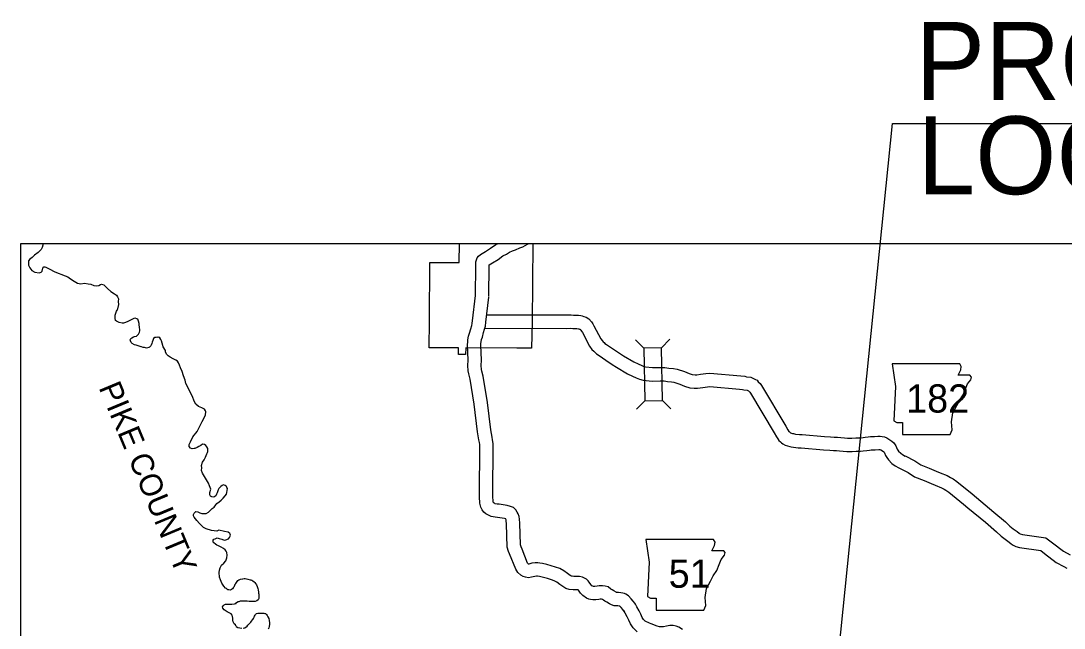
# Model space of a CAD drawing. Extents: x 8749 to 11879, y 13275 to 15339.
# Drawn here: x 8771.2 to 9239.9, y 15065.6 to 15338.5 of the extents above; entities that cross this region are included whole.
import ezdxf

# ---------------------------------------------------------------- set-up
doc = ezdxf.new("R2010")
doc.units = 0
for name, color, linetype in [('Level 10', 7, 'Continuous'), ('Level 2', 7, 'Continuous'), ('Level 20', 7, 'Continuous'), ('Level 21', 7, 'Continuous'), ('Level 6', 7, 'Continuous'), ('R_Draft', 7, 'Continuous')]:
    doc.layers.add(name, color=color, linetype=linetype)

msp = doc.modelspace()

# ---------------------------------------------------------------- linework, layer by layer
at = {"layer": 'Level 10'}
for p, q in [((9047.33, 15076.4), (9047.05, 15076.8)), ((9042.14, 15073.39), (9042.42, 15072.98))]:
    msp.add_line(p, q, dxfattribs=at)
for points in [[(8975.41, 15214.78), (8975.63, 15228.57), (8975.62, 15229.58), (8975.66, 15230.23), (8975.87, 15231.17), (8976.27, 15232), (8976.8, 15232.74), (8977.66, 15233.52), (8979.99, 15234.86), (8982.26, 15236.31), (8984.61, 15237.98), (8985.59, 15238.52)], [(8981.41, 15214.68), (8981.63, 15228.54), (8981.63, 15228.88), (8983.1, 15229.73), (8985.62, 15231.34), (8987.8, 15232.89), (8989.32, 15233.72), (8990.8, 15234.5), (8992.12, 15235.11), (8993.4, 15235.59), (8995.39, 15236.58), (8996.68, 15237.02), (8998.86, 15238.1), (8999.41, 15238.52)], [(8974.17, 15203.77), (8975.43, 15215.06)], [(8980.14, 15203.11), (8981.39, 15214.4)], [(9042.42, 15072.98), (9041.63, 15073.95), (9040.86, 15074.91), (9040.36, 15075.45), (9040.29, 15075.48), (9040.14, 15075.53), (9039.93, 15075.57), (9039.33, 15075.61), (9038.6, 15075.63), (9037.71, 15075.67), (9036.59, 15076.03), (9035.67, 15076.51), (9034.42, 15077.25), (9033.58, 15077.8), (9032.88, 15078.26), (9032.47, 15078.56), (9032.07, 15078.62), (9031.49, 15078.61), (9030.86, 15078.53), (9029.52, 15078.36), (9028.2, 15078.3), (9027.17, 15078.5), (9026.36, 15078.69), (9025.27, 15079.07), (9023.68, 15080.24), (9022.66, 15081.38), (9021.65, 15082.75), (9021.58, 15082.85), (9021.37, 15082.85), (9019.37, 15082.83), (9017.58, 15083.02), (9016.09, 15083.49), (9014.73, 15084.28), (9013.33, 15085.29), (9011.93, 15086.26), (9010.8, 15086.93), (9009.56, 15087.36), (9007.81, 15087.9), (9006.02, 15088.34), (9004.22, 15088.79), (9003.36, 15088.97), (9003.04, 15089.02), (9002.8, 15089.01), (9002.04, 15088.89), (9000.65, 15088.49), (8999.33, 15088.23), (8997.85, 15088.51), (8996.86, 15088.9), (8995.86, 15089.44), (8994.49, 15090.62), (8993.5, 15092.09), (8990.79, 15098.97), (8990.35, 15100.09), (8989.71, 15101.96), (8989.37, 15112.5), (8989.25, 15113.84), (8989.16, 15114.37), (8989.08, 15114.61), (8989.02, 15114.72), (8988.47, 15114.86), (8985.32, 15115.35), (8984.27, 15115.44), (8982.53, 15115.82), (8981.23, 15116.36), (8980.16, 15116.99), (8979.25, 15117.72), (8978.43, 15118.75), (8977.84, 15119.98), (8977.43, 15121.76), (8977.23, 15124.57), (8977.4, 15148.13), (8977.26, 15149.09), (8976.98, 15150.18), (8976.42, 15153.85), (8974.88, 15166.2), (8973.03, 15177.57), (8972.4, 15179.86), (8972.2, 15181.25), (8972.03, 15183.67), (8972.17, 15186.03), (8971.82, 15192.94), (8971.94, 15194.21), (8972.06, 15195.19), (8972.35, 15196.87), (8972.79, 15198.14), (8973.3, 15200.11), (8973.77, 15201.64), (8974, 15202.47), (8974.18, 15203.82)], [(9047.05, 15076.8), (9046.29, 15077.73), (9045.42, 15078.81), (9044.21, 15080.14), (9043.05, 15080.85), (9042.32, 15081.13), (9041.62, 15081.36), (9040.68, 15081.53), (9039.64, 15081.6), (9038.83, 15081.63), (9038.59, 15081.76), (9037.6, 15082.34), (9036.85, 15082.83), (9036.31, 15083.18), (9035.02, 15084.14), (9033.66, 15084.45), (9032.44, 15084.63), (9031.07, 15084.6), (9030.1, 15084.48), (9029, 15084.34), (9028.64, 15084.32), (9028.43, 15084.36), (9028.09, 15084.44), (9027.74, 15084.7), (9027.32, 15085.17), (9026.49, 15086.29), (9026.04, 15086.91), (9025.32, 15087.64), (9024.44, 15088.15), (9023.48, 15088.59), (9022.24, 15088.84), (9021.34, 15088.85), (9019.67, 15088.83), (9018.81, 15088.92), (9018.51, 15089.02), (9018, 15089.31), (9016.8, 15090.19), (9015.17, 15091.31), (9013.34, 15092.4), (9011.43, 15093.06), (9009.42, 15093.68), (9007.46, 15094.17), (9005.54, 15094.65), (9004.41, 15094.88), (9003.41, 15095.03), (9002.25, 15095), (9000.73, 15094.76), (8999.38, 15094.37), (8999.28, 15094.42), (8999.02, 15094.64), (8998.85, 15094.9), (8996.38, 15101.17), (8995.98, 15102.17), (8995.67, 15103.06), (8995.36, 15112.87), (8995.2, 15114.58), (8995.01, 15115.77), (8994.61, 15117.02), (8994.21, 15117.73), (8993.64, 15118.77), (8992.47, 15119.78), (8991.16, 15120.36), (8989.68, 15120.74), (8986.03, 15121.31), (8985.17, 15121.38), (8984.35, 15121.56), (8983.93, 15121.74), (8983.57, 15121.95), (8983.54, 15121.98), (8983.38, 15122.64), (8983.23, 15124.76), (8983.4, 15148.55), (8983.15, 15150.27), (8982.87, 15151.38), (8982.36, 15154.68), (8980.82, 15167.05), (8978.9, 15178.84), (8978.29, 15181.08), (8978.17, 15181.89), (8978.04, 15183.71), (8978.18, 15186), (8977.83, 15192.79), (8977.91, 15193.57), (8978, 15194.31), (8978.18, 15195.35), (8978.54, 15196.41), (8979.08, 15198.48), (8979.53, 15199.95), (8979.9, 15201.28), (8980.13, 15203.05)], [(8980.57, 15206.43), (9016.2, 15206.34), (9018.41, 15206.42), (9019.49, 15206.33), (9020.85, 15206.33), (9021.79, 15206.22), (9022.83, 15206.07), (9023.44, 15205.92), (9024.19, 15205.7), (9025.11, 15205.31), (9026.29, 15204.61), (9027.63, 15203.2), (9028.13, 15202.34), (9028.68, 15201.52), (9031.7, 15195.6), (9032.32, 15194.81), (9032.75, 15194.35), (9033.19, 15193.96), (9033.57, 15193.58), (9034.28, 15193.11), (9037.39, 15191.04), (9040.11, 15189.12), (9041.96, 15187.96), (9046.58, 15185.23), (9048.46, 15184.37), (9050.12, 15183.63), (9051.07, 15183.19), (9051.82, 15182.99), (9055.03, 15182.69), (9058.4, 15182.74), (9060.54, 15182.69), (9062.34, 15182.5), (9064.45, 15182.28), (9066, 15181.95), (9069.36, 15180.89), (9071.39, 15179.99), (9072.82, 15179.55), (9074.11, 15179.47), (9074.88, 15179.42), (9076.56, 15179.69), (9077.77, 15179.89), (9078.99, 15180.04), (9080.66, 15180.21), (9094.59, 15179.01), (9096.47, 15178.84), (9097.25, 15178.6), (9099.16, 15178.37), (9099.66, 15178.14), (9100.05, 15178.02), (9101.29, 15177.42), (9101.94, 15177), (9102.48, 15176.38), (9103.28, 15175.56), (9103.99, 15174.62), (9114.86, 15156.4), (9115.76, 15154.78), (9116.24, 15154.05), (9116.55, 15153.8), (9116.95, 15153.4), (9116.97, 15153.38), (9117.33, 15153.26), (9117.79, 15153.14), (9118.27, 15153.09), (9119.25, 15152.85), (9120.98, 15152.69), (9122.2, 15152.59), (9132.28, 15151.79), (9134.93, 15151.59), (9136.62, 15151.51), (9138.09, 15151.4), (9139.59, 15151.26), (9141.2, 15151.09), (9142.58, 15150.97), (9144.46, 15150.98), (9146.25, 15151.1), (9147.92, 15151.1), (9148.72, 15151.21), (9150.53, 15151.45), (9151.77, 15151.59), (9152.89, 15151.71), (9153.98, 15151.71), (9154.76, 15151.69), (9156.15, 15151.85), (9157.18, 15151.92), (9158.1, 15151.8), (9159.23, 15151.52), (9160.28, 15151.09), (9161.62, 15150.29), (9162.53, 15149.63), (9163.38, 15148.9), (9164.26, 15147.59), (9164.58, 15146.84), (9164.93, 15146.12), (9165.22, 15145.64), (9165.53, 15145.2), (9166.5, 15144.21), (9167.26, 15143.64), (9168.51, 15142.93)], [(8979.77, 15200.43), (9016.3, 15200.34), (9018.28, 15200.41), (9019.24, 15200.33), (9020.51, 15200.33), (9021.02, 15200.27), (9021.66, 15200.18), (9021.84, 15200.13), (9022.17, 15200.04), (9022.41, 15199.94), (9022.51, 15199.88), (9022.81, 15199.56), (9023.06, 15199.14), (9023.5, 15198.47), (9026.62, 15192.36), (9027.76, 15190.91), (9028.57, 15190.04), (9029.08, 15189.59), (9029.74, 15188.93), (9030.95, 15188.12), (9033.99, 15186.09), (9036.78, 15184.12), (9038.84, 15182.83), (9043.8, 15179.9), (9045.99, 15178.9), (9047.64, 15178.16), (9049.05, 15177.52), (9050.77, 15177.07), (9054.79, 15176.68), (9058.38, 15176.74), (9060.15, 15176.7), (9061.71, 15176.53), (9063.52, 15176.34), (9064.48, 15176.14), (9067.23, 15175.27), (9069.27, 15174.36), (9071.72, 15173.6), (9073.75, 15173.48), (9075.18, 15173.4), (9077.53, 15173.77), (9078.64, 15173.96), (9079.66, 15174.08), (9080.7, 15174.19), (9094.06, 15173.03), (9095.33, 15172.92), (9096.03, 15172.71), (9097.55, 15172.52), (9097.79, 15172.45), (9098.07, 15172.31), (9098.71, 15171.65), (9099, 15171.27), (9109.66, 15153.4), (9110.63, 15151.66), (9111.29, 15150.66), (9111.74, 15149.98), (9112.51, 15149.35), (9112.91, 15148.95), (9113.55, 15148.42), (9114.52, 15147.88), (9115.6, 15147.51), (9116.66, 15147.23), (9117.22, 15147.17), (9118.27, 15146.92), (9120.46, 15146.71), (9121.72, 15146.61), (9131.81, 15145.81), (9134.56, 15145.6), (9136.26, 15145.52), (9137.58, 15145.42), (9139, 15145.29), (9140.63, 15145.12), (9142.33, 15144.96), (9144.68, 15144.98), (9146.45, 15145.1), (9148.33, 15145.1), (9149.53, 15145.26), (9151.27, 15145.5), (9152.43, 15145.63), (9153.2, 15145.71), (9153.9, 15145.71), (9155.04, 15145.68), (9156.68, 15145.88), (9156.98, 15145.89), (9157.01, 15145.89), (9157.36, 15145.8), (9157.59, 15145.71), (9158.32, 15145.27), (9158.81, 15144.92), (9158.84, 15144.89), (9158.96, 15144.72), (9159.12, 15144.35), (9159.64, 15143.26), (9160.19, 15142.34), (9160.92, 15141.33), (9162.54, 15139.68), (9163.97, 15138.6), (9165.56, 15137.71)], [(9168.4, 15142.99), (9172.8, 15140.74), (9175.49, 15139.03), (9179.28, 15137.44), (9182.38, 15136.14), (9184.17, 15135.49), (9187.26, 15134.16), (9188.84, 15133.39), (9190.01, 15132.68), (9191.71, 15131.53), (9198.54, 15125.91), (9200.5, 15124.27), (9208.32, 15117.79), (9213.51, 15113.42), (9215.5, 15111.52), (9217.02, 15110.31), (9218.74, 15109.01), (9219.6, 15108.36), (9219.87, 15108.17), (9220.17, 15108.04), (9221.12, 15107.76), (9231.72, 15106.18), (9234.71, 15103.97), (9239.56, 15100.15), (9242.56, 15098.62)], [(9165.67, 15137.65), (9169.82, 15135.52), (9172.71, 15133.69), (9176.95, 15131.91), (9180.2, 15130.55), (9181.96, 15129.91), (9184.75, 15128.71), (9185.96, 15128.12), (9186.78, 15127.62), (9188.12, 15126.72), (9194.7, 15121.3), (9196.65, 15119.66), (9204.48, 15113.18), (9209.5, 15108.95), (9211.55, 15107), (9213.34, 15105.57), (9215.13, 15104.22), (9216.03, 15103.54), (9216.92, 15102.89), (9218.17, 15102.37), (9219.82, 15101.89), (9229.35, 15100.47), (9231.07, 15099.2), (9236.32, 15095.07), (9239.71, 15093.34), (9241.08, 15092.55)], [(9068.37, 15064.96), (9066.74, 15066.03), (9065.64, 15066.49), (9064.29, 15066.82), (9062.69, 15066.76), (9061.2, 15066.49), (9059.86, 15066.29), (9058.96, 15066.21), (9058.15, 15066.18), (9057.07, 15066.5), (9054.3, 15067.55), (9053.64, 15067.81), (9053.03, 15068.1), (9052.26, 15068.49), (9051.7, 15068.83), (9050.91, 15069.55), (9050.37, 15070.47), (9049.66, 15071.93), (9048.93, 15073.39), (9047.99, 15075.26), (9047.33, 15076.4)], [(9048.09, 15064), (9046.21, 15065.72), (9045.08, 15067.62), (9044.27, 15069.28), (9043.57, 15070.71), (9042.71, 15072.4), (9042.14, 15073.39)]]:
    msp.add_lwpolyline(points, dxfattribs=at)
at = {"layer": 'Level 2'}
for points in [[(8781.12, 15238.52), (8781.13, 15237.77), (8780.84, 15236.6), (8780.33, 15235.7), (8778.95, 15234.48), (8777.36, 15233.3), (8776.24, 15232.22), (8775.27, 15231.39), (8774.6, 15230.68), (8774.64, 15228.68), (8775.25, 15227.46), (8776.17, 15226.29), (8777.47, 15225.61), (8779.47, 15225.31), (8780.39, 15225.66), (8780.86, 15226.11), (8780.98, 15226.81), (8781.17, 15227.42), (8781.58, 15227.94), (8782.06, 15228.03), (8782.46, 15227.89), (8783.97, 15227.07), (8786.5, 15225.76), (8791.14, 15223.99), (8792.3, 15223.44), (8793.47, 15222.52), (8795.16, 15221.58), (8796.71, 15220.71), (8798.17, 15220.29), (8799.77, 15220.61), (8801.41, 15220.33), (8802.71, 15220.17), (8804.03, 15219.66), (8805.13, 15219.47), (8806.23, 15219.59), (8806.94, 15220), (8807.44, 15220.24), (8808.44, 15219.93), (8810.18, 15218.29), (8811.58, 15216.97), (8813.25, 15215.91)], [(8813.25, 15215.91), (8814.19, 15215.22), (8814.68, 15214.46), (8815.13, 15213.59), (8814.98, 15212.48), (8815.02, 15211.08)], [(8824.42, 15201.79), (8824.31, 15202.59), (8824.04, 15203.55), (8823.94, 15204.02), (8823.74, 15204.4), (8823.37, 15204.62), (8822.59, 15204.95), (8821.91, 15204.73), (8821.02, 15204.28), (8820.18, 15203.85), (8819.26, 15203.48), (8818.29, 15203.02), (8817.75, 15202.77), (8817.27, 15202.65), (8816.75, 15202.68), (8815.33, 15202.97), (8814.75, 15203.25), (8814.2, 15203.54), (8813.7, 15203.94), (8813.59, 15204.99), (8813.6, 15206.19), (8813.89, 15207.11), (8814.2, 15208.05), (8814.44, 15208.46)], [(8815.02, 15211.08), (8814.44, 15208.46)], [(8856.02, 15129.55), (8855.45, 15130.81), (8854.6, 15132.2), (8853.68, 15133.83), (8852.87, 15135.28), (8852.42, 15136.49), (8852.45, 15137.61), (8852.3, 15138.75), (8852.87, 15140.21), (8853.5, 15141.29), (8854.17, 15142.4), (8854.81, 15144.02), (8855.05, 15144.52), (8855.19, 15145), (8855.28, 15145.76), (8855.21, 15146.32), (8854.83, 15147.15), (8854.34, 15147.73), (8853.78, 15148.08), (8852.76, 15148.23), (8852.02, 15147.73), (8851.17, 15147.32), (8850.43, 15146.84), (8849.37, 15146.31), (8849.11, 15146.28), (8848.12, 15146.16), (8847.43, 15146.53), (8846.81, 15147.22), (8846.78, 15148.12), (8847.47, 15149.42), (8848.47, 15151.65), (8850.37, 15154.04), (8851.51, 15156.05), (8852.71, 15158.55), (8853.58, 15160.12), (8854.2, 15161.46), (8854.29, 15162.76), (8854.19, 15163.24), (8853.68, 15164.09), (8852.5, 15164.56), (8850.97, 15165.25), (8849.86, 15166.26), (8849.05, 15167.61), (8848.31, 15169.76), (8845.32, 15175.56), (8844.97, 15177.01), (8844.31, 15179.03), (8843.72, 15180.94), (8842.98, 15182.61), (8842.49, 15183.86), (8842.08, 15184.9), (8841.6, 15185.59), (8840.79, 15186.1), (8839.57, 15186.65), (8838.26, 15187.44), (8837.34, 15187.97), (8836.59, 15188.68), (8836.14, 15189.72), (8836.18, 15190.45), (8835.1, 15192.02), (8834.65, 15193.72), (8834.4, 15194.73), (8834.05, 15195.27), (8833.67, 15196.12), (8833.24, 15196.36), (8832.81, 15196.28), (8832.56, 15196.37), (8831.99, 15196.21), (8831.41, 15196.16), (8830.87, 15195.82), (8830.48, 15194.9), (8830.24, 15194.12), (8830.03, 15193.52), (8829.82, 15192.78), (8829.54, 15192.43), (8828.94, 15191.85), (8828.68, 15191.69), (8827.63, 15191.48), (8826.84, 15191.71), (8826.21, 15191.67), (8825.36, 15192.02), (8825.22, 15192.08), (8823.98, 15192.46), (8822.96, 15192.72), (8822.25, 15192.97), (8821.21, 15193.48), (8820.73, 15193.93), (8820.42, 15194.67), (8820.35, 15195.25), (8820.59, 15195.77), (8821.01, 15196.15), (8821.84, 15196.56), (8822.3, 15196.64), (8823.12, 15196.81), (8824.03, 15197.68), (8824.47, 15198.62), (8824.64, 15199.2), (8824.71, 15200.02), (8824.57, 15200.64), (8824.5, 15201.09), (8824.42, 15201.79)], [(8867.79, 15085.75), (8867.4, 15085.27), (8867.26, 15084.79), (8866.89, 15084.09), (8866.61, 15083.67), (8866.37, 15083.36), (8865.92, 15083.02), (8865.26, 15082.72), (8864.72, 15082.87), (8864.16, 15082.91), (8863.78, 15083.18), (8863.59, 15083.38), (8863.21, 15083.66), (8862.45, 15084.49), (8861.49, 15085.82), (8860.84, 15087.27), (8860.39, 15088.58), (8860.35, 15090.58), (8860.48, 15091.62), (8860.75, 15092.68), (8861.42, 15093.88), (8862.46, 15094.77), (8863.33, 15095.88), (8863.8, 15097.26), (8863.87, 15098.46), (8863.76, 15099.65), (8863.49, 15100.29), (8862.93, 15100.82), (8862.22, 15101.48), (8861.25, 15102.03), (8859.97, 15102.6), (8859.27, 15102.93), (8858.6, 15103.32), (8857.84, 15103.97), (8857.58, 15104.27), (8857.55, 15104.79), (8857.59, 15105.11), (8857.96, 15105.55), (8858.44, 15105.82), (8859.44, 15106.14), (8860.38, 15105.93), (8861.48, 15105.54), (8862.53, 15105.23), (8863.27, 15105.26), (8864.48, 15105.83), (8864.98, 15106.37), (8865.19, 15106.89), (8865.39, 15107.47), (8865.29, 15107.79), (8865.12, 15108.13), (8864.28, 15108.78), (8862.63, 15109.11), (8860.21, 15109.61), (8859.29, 15109.26), (8856.83, 15109.52), (8854.52, 15110.27), (8853.3, 15110.84), (8851.5, 15112.68), (8850.23, 15114.07), (8849.1, 15115.56), (8848.85, 15116.09), (8848.81, 15116.75), (8849.08, 15117.35), (8849.36, 15117.64), (8849.86, 15118.02), (8850.76, 15117.83), (8851.6, 15117.5), (8852.53, 15117.07), (8854.45, 15117.08), (8855.52, 15117.73), (8857.23, 15119.36), (8858.02, 15120.03), (8858.79, 15121.03), (8859.33, 15121.58), (8860.36, 15122.46), (8861.17, 15123.13), (8862.07, 15123.98), (8863.06, 15125.1), (8863.57, 15125.77), (8863.82, 15126.63), (8863.9, 15127.53), (8864.09, 15128.33), (8863.81, 15128.76), (8863.54, 15129.22), (8863.42, 15129.46), (8863.02, 15129.77), (8862.23, 15129.99), (8861.66, 15129.78), (8861, 15129.34), (8860.21, 15128.45), (8859.89, 15127.71), (8859.36, 15126.47), (8859.13, 15125.77), (8858.74, 15125.01), (8857.86, 15124.42), (8856.98, 15124.61), (8856.38, 15124.99), (8856.17, 15125.46), (8856.08, 15126.6), (8856.55, 15128.08), (8856.02, 15129.55)], [(8867.79, 15085.75), (8868.37, 15086.54), (8868.62, 15087.02), (8869.12, 15087.36), (8869.64, 15087.49), (8869.96, 15087.63), (8870.72, 15087.82), (8870.96, 15087.86), (8871.56, 15087.9), (8871.96, 15087.87), (8873.2, 15087.6), (8874.2, 15087.37), (8874.56, 15087.27), (8874.94, 15087.15), (8875.36, 15086.94), (8876.05, 15086.46), (8876.35, 15086.09), (8876.66, 15085.67), (8877.06, 15085.04), (8877.39, 15084.3), (8877.71, 15083.4), (8877.84, 15082.81), (8877.95, 15081.85), (8878.03, 15081.29), (8878.08, 15080.89), (8878.15, 15079.77), (8878.17, 15079.71), (8878.07, 15078.97), (8877.82, 15078.39), (8877.16, 15077.91), (8876.54, 15077.66), (8876.1, 15077.6), (8875.4, 15077.63), (8874.52, 15077.65), (8873.78, 15077.66), (8872.92, 15077.69), (8872.42, 15077.73), (8871.98, 15077.76), (8871.04, 15077.74), (8870.46, 15077.81), (8869.72, 15077.68), (8869.13, 15077.52), (8868.87, 15077.4), (8867.65, 15076.69)], [(8868, 15066.37), (8867.59, 15067.06), (8866.99, 15067.56), (8866.58, 15068.43), (8866.52, 15069.27), (8866.47, 15070.17), (8866.34, 15070.93), (8866.12, 15071.48), (8865.71, 15072.02), (8864.83, 15072.47), (8863.96, 15073), (8862.54, 15073.81), (8861.93, 15074.58), (8861.86, 15075.24), (8862.1, 15075.64), (8862.6, 15076.12), (8863.1, 15076.33), (8863.79, 15076.43), (8864.97, 15076.46), (8865.67, 15076.43), (8866.01, 15076.43), (8867.21, 15076.58), (8867.65, 15076.69), (8867.87, 15076.77)], [(8871.15, 15065.56), (8871.91, 15065.78), (8872.82, 15066.51), (8873.16, 15066.91), (8873.69, 15067.42), (8874.09, 15067.9), (8874.46, 15068.36), (8874.82, 15068.8), (8875.26, 15069.31), (8875.45, 15069.55), (8875.75, 15069.95), (8875.89, 15070.33), (8876, 15070.61), (8876.18, 15070.97), (8876.44, 15071.45), (8876.67, 15071.73), (8877.13, 15072.16), (8877.75, 15072.32), (8878.47, 15072.37), (8879.47, 15072.4), (8880.31, 15072.29), (8880.87, 15072.23), (8881.13, 15072.19), (8881.55, 15071.76), (8881.84, 15071.36), (8882.16, 15070.76), (8882.57, 15069.93), (8882.78, 15069.09), (8882.93, 15068.02), (8882.97, 15067.3), (8882.8, 15066.54), (8882.55, 15065.68), (8882.37, 15065.36)], [(8868, 15066.37), (8868.74, 15065.92), (8869.57, 15065.76), (8870.45, 15065.57)]]:
    msp.add_lwpolyline(points, dxfattribs=at)
at = {"layer": 'Level 20'}
for p, q in [((9051.14, 15191.51), (9047.35, 15195.18)), ((9059.06, 15191.63), (9062.74, 15195.42)), ((9051.52, 15167.75), (9047.84, 15163.96)), ((9059.44, 15167.87), (9063.23, 15164.2))]:
    msp.add_line(p, q, dxfattribs=at)
msp.add_lwpolyline([(9059.44, 15167.87), (9059.06, 15191.63), (9051.14, 15191.51), (9051.52, 15167.75)], close=True, dxfattribs=at)
at = {"layer": 'Level 21'}
for points in [[(9162.56, 15184.38), (9164.08, 15174.23), (9163.41, 15158.84), (9164.76, 15157.99), (9167.3, 15157.99), (9167.3, 15152.58), (9188.62, 15152.58), (9189.63, 15154.78), (9189.29, 15158.33), (9189.8, 15162.39), (9191.66, 15165.6), (9192.85, 15167.97), (9194.54, 15170.51), (9195.55, 15173.22), (9196.4, 15175.42), (9197.92, 15177.28), (9198.26, 15178.46), (9197.58, 15179.31), (9192.34, 15179.31), (9193.52, 15181.68), (9193.69, 15183.2), (9192.99, 15184.37)], [(9051.92, 15105.47), (9053.44, 15095.32), (9052.76, 15079.92), (9054.12, 15079.07), (9056.65, 15079.07), (9056.65, 15073.66), (9077.97, 15073.66), (9078.99, 15075.86), (9078.65, 15079.41), (9079.16, 15083.47), (9081.02, 15086.69), (9082.2, 15089.06), (9083.89, 15091.59), (9084.91, 15094.3), (9085.75, 15096.5), (9087.28, 15098.36), (9087.61, 15099.55), (9086.94, 15100.39), (9081.69, 15100.39), (9082.88, 15102.76), (9083.05, 15104.28), (9082.35, 15105.45)]]:
    msp.add_lwpolyline(points, close=True, dxfattribs=at)
at = {"layer": 'Level 6'}
for points in [[(9001.21, 15238.52), (9000.96, 15203.17), (9000.65, 15191.42), (8993.95, 15191.4), (8971.07, 15191.54), (8971.02, 15188.54), (8967.76, 15188.55), (8967.8, 15191.56), (8954.58, 15191.64), (8954.78, 15203.63)], [(8954.78, 15203.63), (8954.99, 15229.93), (8968.18, 15229.86), (8968.25, 15238.52)]]:
    msp.add_lwpolyline(points, dxfattribs=at)
at = {"layer": 'R_Draft'}
for p, q in [((9122.04, 14890.48), (9162.72, 15292.43)), ((9162.72, 15292.43), (9371.12, 15292.43))]:
    msp.add_line(p, q, dxfattribs=at)
msp.add_lwpolyline([(8771.23, 15238.52), (9501.21, 15238.52), (9501.21, 14602.87), (8771.23, 14602.87)], close=True, dxfattribs=at)

# ---------------------------------------------------------------- texts
at = {"layer": 'Level 21'}
for s, p in [('182', (9168.92, 15162.5)), ('51', (9062.24, 15083.78))]:
    msp.add_text(s, height=12.672, dxfattribs=at).set_placement(p)
at = {"layer": 'R_Draft'}
for s, p in [('PROJECT', (9173.12, 15302.99)), ('LOCATION', (9173.93, 15260.62))]:
    msp.add_text(s, height=35, dxfattribs=at).set_placement(p)
msp.add_text('PIKE COUNTY', height=10.1073, rotation=292.6259, dxfattribs=at).set_placement((8806.07, 15173.77))

doc.saveas('drawing.dxf')
